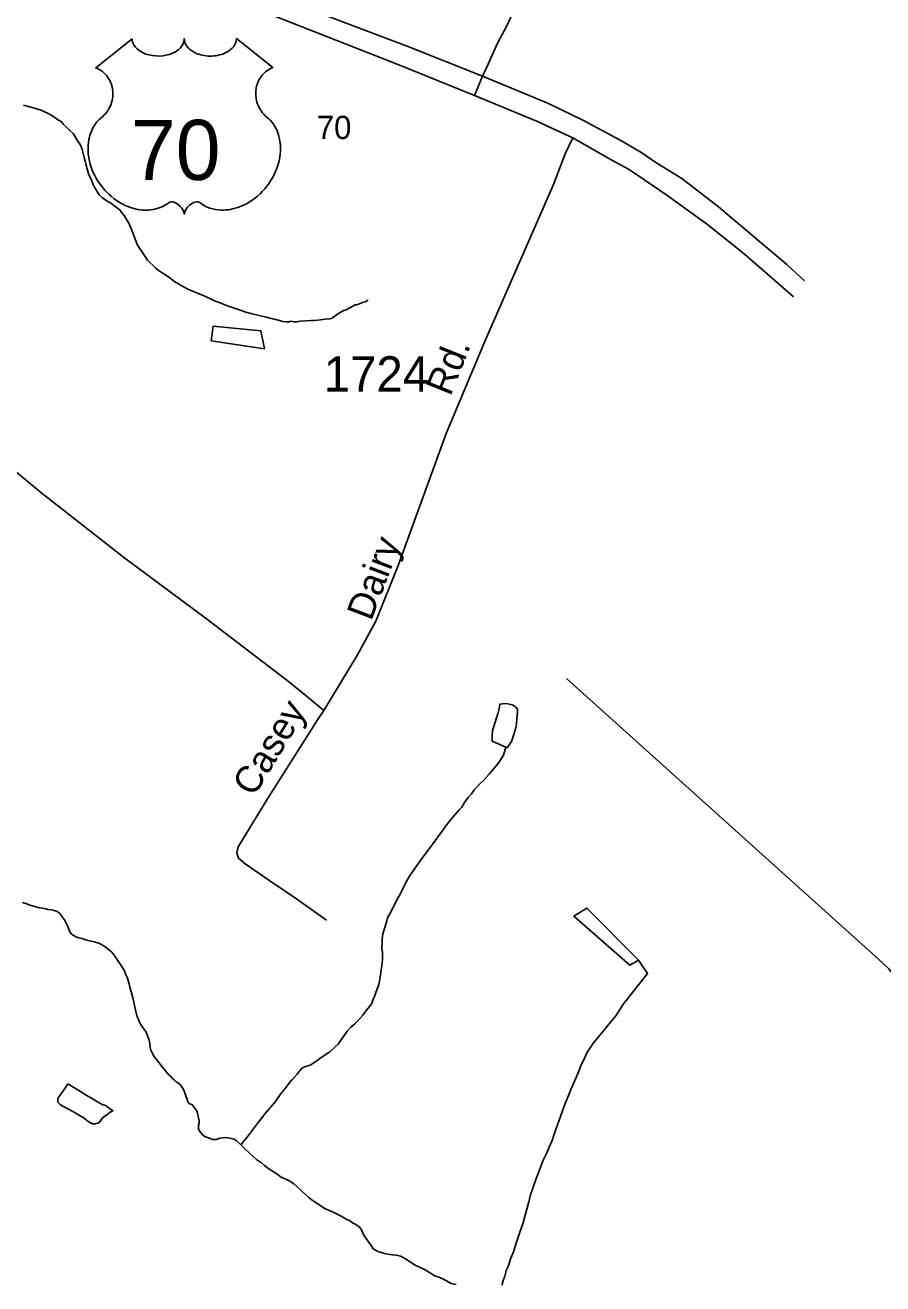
# Model space of a CAD drawing. Extents: x 2260773 to 2342389, y 552869 to 618546.
# Drawn here: x 2326936 to 2329965, y 575994 to 580441 of the extents above; entities that cross this region are included whole.
import ezdxf

# ---------------------------------------------------------------- set-up
doc = ezdxf.new("R2010")
doc.units = 0
for name, color, linetype in [('Exist Hydrographic Misc Water Feature', 7, 'Continuous'), ('Exist Road Non-System Type 51', 7, 'Continuous'), ('Exist Road Primary US Divided Attributed', 7, 'Continuous'), ('Exist Road Primary US Label', 7, 'Continuous'), ('Exist Road Primary US Shield CELL', 7, 'Continuous'), ('Exist Road Primary US Shield Number Label', 7, 'Continuous'), ('Exist Road Secondary Type 51 Attributed', 7, 'Continuous'), ('Exist Road Secondary Type 51 Label', 7, 'Continuous'), ('Exist Road Secondary Type 51 Number Label', 7, 'Continuous')]:
    doc.layers.add(name, color=color, linetype=linetype)

msp = doc.modelspace()

# ---------------------------------------------------------------- linework, layer by layer
at = {"layer": 'Exist Hydrographic Misc Water Feature'}
for points in [[(2328147.2, 579470), (2328137.2, 579463.7), (2328127.1, 579461.6), (2328118.7, 579457.6), (2328107.4, 579453.6), (2328101.5, 579453.3), (2328083.2, 579443), (2328067.2, 579434.9), (2328061.5, 579432.9), (2328045.7, 579424.8), (2328037.5, 579418.7), (2328033.8, 579416.9), (2328025.8, 579410.7), (2328019.7, 579406.4), (2328011.7, 579404.3), (2327995.7, 579402.3), (2327979.5, 579400.2), (2327957.9, 579397.8), (2327946, 579397.6), (2327907.7, 579395.3), (2327896, 579393.4), (2327889.9, 579393.1), (2327886.2, 579393.2), (2327874.1, 579395), (2327870, 579392.8), (2327864, 579392.9), (2327858.1, 579393), (2327846, 579394.8), (2327837.8, 579396.4), (2327817.5, 579402.3), (2327809.7, 579404.3), (2327787.7, 579410), (2327737.9, 579421.6), (2327729.7, 579423.3), (2327723.6, 579425.4), (2327715.4, 579427.4), (2327699.4, 579433.1), (2327689.3, 579437), (2327677.2, 579440.8), (2327647.5, 579450.6), (2327625.3, 579460.4), (2327607.1, 579466), (2327593.2, 579473.8), (2327571, 579483.6), (2327518.9, 579505.3), (2327510.5, 579508.9), (2327478.7, 579526.7), (2327473, 579530.4), (2327468.7, 579532.7), (2327448.8, 579546.2), (2327438.5, 579554.2), (2327420.1, 579565.9), (2327406.1, 579575.8), (2327395.9, 579583.8), (2327367.8, 579611.5), (2327357.8, 579627.2), (2327347.7, 579641.3), (2327337.2, 579657.1), (2327331.1, 579666.9), (2327327.2, 579678.9), (2327322.9, 579688.9), (2327312.6, 579716.7), (2327310.6, 579722.7), (2327300.8, 579744.5), (2327294.2, 579754.4), (2327286, 579768.6), (2327277.8, 579778.4), (2327270.2, 579788.4), (2327263.8, 579794.2), (2327237.8, 579814), (2327225.7, 579819.9), (2327209.3, 579831.6), (2327197.4, 579841.6), (2327191.5, 579851.4), (2327187.2, 579859.3), (2327181.2, 579869.1), (2327175.1, 579881), (2327168.9, 579896.9), (2327160.9, 579913.1), (2327154.5, 579936.8), (2327152.7, 579942.8), (2327150.2, 579950.9), (2327148, 579960.9), (2327145.9, 579968.9), (2327137.5, 580002.6), (2327133.6, 580012.5), (2327127.7, 580022.8), (2327123.6, 580028.7), (2327105.1, 580058.6), (2327094.9, 580068.3), (2327082.8, 580080.2), (2327070.7, 580091.7), (2327064.9, 580099.9), (2327050.8, 580107.7), (2327040.7, 580115.7), (2327024.5, 580125.5), (2326992.4, 580141.2), (2326972.5, 580146.7), (2326960.4, 580150.9), (2326930, 580158.3)], [(2327592.7, 579325.9), (2327600.1, 579378.2), (2327768.3, 579361.9), (2327781, 579297.9), (2327592.7, 579325.9)], [(2328847.3, 578132.2), (2329444.6, 577595), (2329949.2, 577140.4), (2329985.7, 577106.9), (2329995.5, 577094.9), (2330003.7, 577085.2), (2330014, 577075.1), (2330025.9, 577065.2), (2330040, 577053.7), (2330046, 577047.6), (2330049.9, 577043.7), (2330076.5, 577021.8), (2330084.3, 577015.8), (2330088.4, 577011.9), (2330094.8, 577006.2), (2330100.5, 577000), (2330104.6, 576994.1), (2330111, 576986.3), (2330113, 576978.3), (2330116.7, 576970.4), (2330121.2, 576958.4), (2330125.3, 576942.3), (2330128, 576846.6)], [(2328634, 577889.8), (2328585.6, 577911.3), (2328585.2, 577929.6), (2328586.8, 577949.5), (2328590.9, 577963.5), (2328600.6, 577993.3), (2328606.5, 578011.5), (2328610.2, 578025.5), (2328612.1, 578041.5), (2328622.1, 578043.6), (2328634, 578043.9), (2328646.1, 578042), (2328655.9, 578040.1), (2328666, 578034.2), (2328674.2, 578024.4), (2328674.4, 578010.2), (2328672.5, 577992.2), (2328670.7, 577970.2), (2328666.8, 577950.1), (2328661.3, 577934.3), (2328657.2, 577920.3), (2328653.5, 577910.3), (2328637.9, 577888), (2328634, 577889.8)], [(2328634, 577889.8), (2328625.8, 577861.8), (2328608.4, 577835.6), (2328600.6, 577825.4), (2328592.6, 577815.7), (2328574.7, 577795.2), (2328563.1, 577781.2), (2328553, 577771), (2328543.2, 577761.1), (2328533.5, 577750.8), (2328523.3, 577741), (2328511.8, 577724.9), (2328499.9, 577712.5), (2328488, 577694.4), (2328478, 577678.4), (2328468.3, 577668.2), (2328438.8, 577634.1), (2328422.6, 577613.8), (2328409.1, 577593.5), (2328397.4, 577577.4), (2328383.4, 577559.2), (2328340.2, 577500.9), (2328308.6, 577456.6), (2328293, 577434.6), (2328283.2, 577416.2), (2328259.8, 577370.2), (2328247.5, 577348.1), (2328235.8, 577323.9), (2328224.5, 577303.8), (2328216.5, 577289.5), (2328210.8, 577267.7), (2328204.8, 577249.6), (2328198.9, 577229.8), (2328197.2, 577211.8), (2328197.2, 577203.7), (2328195.8, 577177.5), (2328198.1, 577165.4), (2328197.9, 577153.7), (2328197.9, 577139.4), (2328196.2, 577115.8), (2328192.3, 577095.7), (2328190.5, 577083.8), (2328188.8, 577071.5), (2328186.8, 577061.7), (2328184.9, 577051.4), (2328173.2, 577019.5), (2328169.6, 577009.5), (2328165.3, 576999.2), (2328162, 576989.2), (2328158.1, 576981.2), (2328141.9, 576960.9), (2328134.3, 576951.2), (2328128.3, 576943.2), (2328108.5, 576920.6), (2328098.6, 576910.7), (2328086.7, 576900.3), (2328073, 576886.6), (2328041, 576840.3), (2328029.5, 576829.9), (2328011.7, 576813.9), (2327981.9, 576793.6), (2327967.8, 576783.2), (2327956.3, 576775.2), (2327944.4, 576767.2), (2327932.1, 576763), (2327926.4, 576761), (2327920.4, 576758.7), (2327916.3, 576756.9), (2327912, 576754.7), (2327906.5, 576746.6), (2327902.4, 576742.7), (2327896.4, 576734.7), (2327879, 576714.2), (2327874.5, 576710.4), (2327870.8, 576706.1), (2327865.3, 576698.4), (2327854.8, 576684.2), (2327837.2, 576662.1), (2327819.9, 576637.9), (2327805.8, 576621.8), (2327784.1, 576595.5), (2327768.3, 576575.1), (2327758.6, 576563.2), (2327727.1, 576521), (2327697.5, 576484.4)], [(2326926.3, 577341.7), (2326942.5, 577336.1), (2326952.4, 577332.1), (2326978.8, 577324.6), (2326987, 577322.5), (2326996.9, 577320.6), (2327008.8, 577318.8), (2327016.5, 577316.8), (2327029.1, 577315), (2327038.9, 577313.1), (2327048.9, 577309.1), (2327056.9, 577303.4), (2327060.8, 577299.2), (2327069, 577287.4), (2327075, 577279.6), (2327077.2, 577275.6), (2327081.5, 577267.7), (2327085.2, 577259.4), (2327089.5, 577249.5)], [(2329101.5, 577137.3), (2329071.8, 577119.1), (2328874.1, 577292.8), (2328919.6, 577321.2), (2329101.5, 577137.3)], [(2327089.5, 577249.5), (2327091.6, 577243.5), (2327093.4, 577237.5), (2327099.8, 577229.7), (2327107.8, 577224), (2327115.6, 577220), (2327126, 577216), (2327137.7, 577214.2), (2327153.7, 577208.2), (2327169.5, 577204.6), (2327184.3, 577200.8), (2327196, 577197), (2327212, 577188.9), (2327223.9, 577181), (2327242.1, 577165.3), (2327256.5, 577147.3), (2327262.6, 577137.4), (2327272.7, 577121.8), (2327280.5, 577109.6), (2327286.8, 577099.8), (2327290.9, 577087.8), (2327297.1, 577073.9), (2327303.4, 577053.8), (2327305.5, 577042.2), (2327310, 577026.1), (2327316.1, 577004.1), (2327322.5, 576978.4), (2327324.1, 576966.4), (2327326.8, 576956.3), (2327330.5, 576942.3), (2327338.7, 576920.4), (2327345.2, 576908.5), (2327355.3, 576894.8), (2327363.5, 576882.6), (2327373.5, 576854.7), (2327376, 576843), (2327377.9, 576828.9), (2327379.9, 576818.9), (2327386.1, 576807.1), (2327392.2, 576797.2), (2327398.6, 576787.3), (2327412.5, 576769.4), (2327420.7, 576759.6), (2327442.6, 576733.6), (2327450.8, 576725.9), (2327457, 576719.7), (2327462.7, 576714), (2327469.1, 576707.8), (2327477.1, 576702.1), (2327483.2, 576698.3), (2327489, 576690.2), (2327495.6, 576680.3), (2327499.4, 576668.3), (2327501.3, 576664.4), (2327505.8, 576650.3), (2327509.5, 576642.4), (2327509.7, 576638.4), (2327515.6, 576630.6), (2327526.1, 576626.6), (2327532, 576618.8), (2327537.8, 576610.6), (2327541.9, 576604.7), (2327544.6, 576596.7), (2327550.5, 576569), (2327550.5, 576560.9), (2327548.7, 576553), (2327548.7, 576542.9), (2327550.7, 576534.9), (2327554.8, 576529), (2327563, 576519.3), (2327573.1, 576513.3), (2327583.5, 576509.3), (2327593.4, 576505.4), (2327599.1, 576503.7), (2327605, 576503.6), (2327611, 576503.5), (2327617.4, 576505.8), (2327625.3, 576507.8), (2327635, 576510), (2327645.2, 576510.1), (2327659, 576508.1), (2327673.1, 576504.3), (2327681.3, 576500.2), (2327691.4, 576490.6), (2327697.5, 576484.4)], [(2329101.5, 577137.3), (2329134.1, 577089.9), (2329084.9, 577029.1), (2329049.2, 576983), (2329021.8, 576940.5), (2328998, 576912.4), (2328984.2, 576894.2), (2328972.5, 576880.2), (2328948.8, 576851.8), (2328940.6, 576841.6), (2328919, 576809.6), (2328913.3, 576795.4), (2328909.6, 576787.5), (2328905.7, 576779.5), (2328897.5, 576761.3), (2328889.9, 576741.3), (2328864.5, 576683.1), (2328839.3, 576620.8), (2328810.3, 576538.4), (2328802.8, 576518.4), (2328796.6, 576500.3), (2328786.8, 576476.3), (2328779.2, 576458.4), (2328765, 576430.1), (2328748, 576383.9), (2328740, 576362), (2328728.7, 576331.7), (2328720.9, 576307.7), (2328715.2, 576283.5), (2328694.1, 576205.5), (2328684.2, 576179.4), (2328676.2, 576155.1), (2328670.5, 576137.3), (2328661.1, 576107.1), (2328654.9, 576093), (2328649.2, 576078.9), (2328645.3, 576064.9), (2328641.4, 576054.9), (2328635.2, 576040.8), (2328633.8, 576034.9), (2328629.7, 576020.9), (2328627.8, 576014.7), (2328624.2, 576004.8), (2328621.9, 575997), (2328620.3, 575988.7)], [(2327087.3, 576699.9), (2327113.5, 576684.2), (2327125.4, 576676.3), (2327135.5, 576670.4), (2327151.7, 576660.6), (2327178.1, 576644.9), (2327192.1, 576637.1), (2327208.3, 576627.4), (2327220, 576623.2), (2327246.2, 576605.4), (2327236, 576599.7), (2327224.5, 576591.3), (2327216.5, 576585.2), (2327210.3, 576581.2), (2327204.8, 576573.1), (2327198.8, 576565.1), (2327192.7, 576561.2), (2327182.8, 576559), (2327174.8, 576559), (2327166.9, 576562.6), (2327154.5, 576570.6), (2327144.5, 576578.6), (2327132.6, 576586.5), (2327122.6, 576592.4), (2327112.5, 576598.4), (2327102.5, 576604), (2327094.1, 576608), (2327082.4, 576613.9), (2327076.2, 576617.6), (2327068.4, 576621.7), (2327060, 576627.8), (2327052, 576635.5), (2327052, 576645.6), (2327057.8, 576657.7), (2327061.7, 576663.6), (2327067.8, 576671.6), (2327075.8, 576683.8), (2327087.3, 576699.9)], [(2327697.5, 576484.4), (2327711.3, 576470.6), (2327727.3, 576456.8), (2327739.8, 576445.2), (2327755.8, 576431), (2327768.1, 576423.5), (2327781.8, 576411.7), (2327796.6, 576399.8), (2327824.7, 576382.2), (2327840.4, 576370), (2327854.8, 576364.2), (2327864.2, 576360.4), (2327876.5, 576352.5), (2327884.5, 576346.8), (2327904.8, 576328.7), (2327915.3, 576319.1), (2327937.4, 576299.1), (2327949.3, 576289.6), (2327993.8, 576259.8), (2328007.8, 576254.1), (2328021.5, 576248.3), (2328036.1, 576240.4), (2328047.8, 576234.6), (2328057.8, 576228.6), (2328072, 576220.9), (2328081.8, 576217), (2328092, 576208.9), (2328104.1, 576203), (2328116, 576195.2), (2328122.4, 576187.3), (2328132.4, 576165.5), (2328147, 576143.5), (2328159.3, 576127.8), (2328165.3, 576117.6), (2328181.4, 576107.9), (2328193.5, 576104), (2328205.2, 576100.2), (2328217.3, 576098.4), (2328233.5, 576096.4), (2328247.3, 576094.8), (2328261, 576091), (2328273.3, 576085.1), (2328281.5, 576081.1), (2328303.5, 576065.2), (2328313.5, 576059.2), (2328325.8, 576053.7), (2328345.9, 576043.8), (2328369.9, 576030.1), (2328381.8, 576022.2), (2328393.9, 576018.3), (2328408.2, 576012.5), (2328421.8, 576004.8), (2328440.2, 575994.7), (2328458.3, 575990.8)]]:
    msp.add_lwpolyline(points, dxfattribs=at)
at = {"layer": 'Exist Road Non-System Type 51'}
msp.add_lwpolyline([(2326578.3, 579218.8), (2326571.5, 579187.3), (2326573.8, 579173.8), (2326576, 579151.2), (2326585, 579131), (2326603, 579108.4), (2326675.1, 579052.1), (2326990.3, 578790.7), (2327283.1, 578560.9), (2327576.9, 578343.5), (2327860.6, 578127.2), (2327928.2, 578070.9), (2327990.3, 578019.8)], dxfattribs=at)
at = {"layer": 'Exist Road Primary US Divided Attributed'}
for points in [[(2328551.1, 580261.6), (2328291, 580364.6), (2327814.3, 580546.4), (2326963.8, 580887.3)], [(2326942.5, 580828.8), (2327027.6, 580794.8), (2327811.9, 580476.1), (2328262.1, 580299.5), (2328522.3, 580193.5)], [(2329688.7, 579538.2), (2329625.5, 579595.6), (2329513.8, 579690.1), (2329385, 579800.1), (2329254.5, 579899.8), (2329162.9, 579956.4), (2329114.1, 579990.7), (2329040.1, 580034), (2328908.3, 580104.5), (2328783.8, 580164.1), (2328551.1, 580261.6)], [(2328522.3, 580193.5), (2328745.9, 580100.9), (2328859.6, 580048.5), (2328869.9, 580043.2)], [(2328869.9, 580043.2), (2328996.8, 579970.8), (2329067.2, 579932.9), (2329097.9, 579911.2), (2329202.6, 579840.8), (2329345.5, 579736.5), (2329476.1, 579631.7), (2329583.8, 579539.4), (2329649.8, 579481)]]:
    msp.add_lwpolyline(points, dxfattribs=at)
at = {"layer": 'Exist Road Primary US Shield CELL'}
msp.add_lwpolyline([(2327314.1, 580393.7), (2327314.4, 580388.4), (2327315.7, 580382), (2327316.7, 580378.8), (2327319.6, 580372.5), (2327324.5, 580365.2), (2327331.3, 580358), (2327339, 580351.7), (2327344.1, 580348.3), (2327352.9, 580343.6), (2327362.8, 580339.4), (2327373.9, 580336.2), (2327385.3, 580333.9), (2327397.6, 580332.6), (2327409.9, 580332.3), (2327423.1, 580333.3), (2327437.7, 580336.1), (2327444.4, 580337.9), (2327451.9, 580340.5), (2327458.9, 580343.4), (2327466.6, 580347.5), (2327472.7, 580351.4), (2327477.6, 580354.9), (2327484.4, 580361.5), (2327489.8, 580368.2), (2327492.1, 580372), (2327494.1, 580375.7), (2327496.8, 580383.4), (2327497.5, 580386.8), (2327498.1, 580393.9), (2327498.5, 580388), (2327499.1, 580384.2), (2327500.1, 580380.6), (2327501.6, 580376.7), (2327504.4, 580371.3), (2327507.4, 580366.7), (2327513.1, 580359.9), (2327516.7, 580356.6), (2327520, 580353.9), (2327528.7, 580347.9), (2327538.9, 580342.8), (2327543.9, 580340.6), (2327549.1, 580338.7), (2327555.6, 580336.8), (2327562.4, 580335.2), (2327569.1, 580334), (2327575.9, 580333), (2327582.9, 580332.5), (2327588.6, 580332.3), (2327595.6, 580332.4), (2327602, 580332.8), (2327608.7, 580333.6), (2327615.9, 580334.8), (2327621.8, 580336.1), (2327629.5, 580338.1), (2327636.5, 580340.6), (2327642.7, 580343.3), (2327650.7, 580347.5), (2327657.1, 580351.5), (2327661.8, 580355.3), (2327667.4, 580360.5), (2327672.8, 580366.6), (2327675.9, 580371.1), (2327678.1, 580375.7), (2327680.1, 580380.6), (2327681.4, 580385.8), (2327682, 580390.3), (2327682.1, 580394.1), (2327810.7, 580291.6), (2327807.7, 580290.5), (2327800.7, 580287.1), (2327795.1, 580283.8), (2327786.3, 580277.6), (2327782.5, 580274.1), (2327778.7, 580270.6), (2327775.2, 580266.8), (2327772.1, 580263.2), (2327768.4, 580258), (2327765.1, 580252.9), (2327761.8, 580247.2), (2327759.4, 580242.2), (2327755.5, 580231.9), (2327753.6, 580225.4), (2327752.3, 580219.8), (2327750.8, 580208.3), (2327750.4, 580202.9), (2327750.4, 580197.5), (2327750.8, 580191.8), (2327751.3, 580186.3), (2327752.3, 580180.6), (2327753.2, 580175.6), (2327754.8, 580169.4), (2327757.1, 580162.3), (2327759.9, 580155.4), (2327765.7, 580144.2), (2327773.3, 580132.8), (2327778.7, 580126.4), (2327784, 580121), (2327791.9, 580114.3), (2327796.2, 580110.5), (2327801.2, 580105.5), (2327809.2, 580096.2), (2327812.5, 580091.8), (2327815.8, 580086.8), (2327818.8, 580081.7), (2327821.9, 580076.3), (2327824.3, 580071.5), (2327828.8, 580060.5), (2327832.1, 580049.8), (2327833.6, 580044.1), (2327836, 580031.5), (2327837, 580025.3), (2327837.9, 580013), (2327838, 579998.1), (2327836.8, 579983.9), (2327834.2, 579967.5), (2327832, 579957.6), (2327828.6, 579946.1), (2327825.3, 579936.2), (2327819.4, 579921.5), (2327814.2, 579910.8), (2327807.5, 579898.4), (2327802.9, 579890.9), (2327797.5, 579882.8), (2327790.7, 579873.5), (2327782.8, 579863.7), (2327773.3, 579853.2), (2327765.6, 579845.6), (2327755.6, 579836.6), (2327749.5, 579831.6), (2327740.9, 579825.1), (2327729, 579817.2), (2327717.3, 579810.4), (2327707.4, 579805.3), (2327698.6, 579801.5), (2327687.2, 579797.2), (2327668.2, 579791.9), (2327661.3, 579790.5), (2327653.1, 579789.3), (2327645.4, 579788.5), (2327638, 579788.1), (2327627.9, 579788.1), (2327618, 579788.8), (2327608.6, 579790.2), (2327598.8, 579792.2), (2327588.5, 579795.3), (2327579.2, 579798.9), (2327569.8, 579803.6), (2327553.9, 579813.6), (2327549.3, 579816), (2327546.7, 579816.7), (2327540.6, 579817), (2327534.8, 579815.8), (2327528.9, 579813.4), (2327525.3, 579811.5), (2327520.6, 579808.4), (2327516.9, 579805.5), (2327512.5, 579801.4), (2327509.5, 579797.9), (2327507.1, 579795.1), (2327502.7, 579788.1), (2327501.1, 579784.7), (2327499.4, 579780.4), (2327497.9, 579774), (2327495.9, 579782), (2327493.6, 579787.4), (2327490.8, 579791.9), (2327488, 579796), (2327483.5, 579801.1), (2327479.5, 579805), (2327474.6, 579808.9), (2327469.4, 579812.1), (2327465.3, 579814.2), (2327461.5, 579815.6), (2327456.9, 579816.8), (2327453.1, 579817.1), (2327450, 579817), (2327445.7, 579816), (2327439.9, 579811.8), (2327434.4, 579808), (2327428.4, 579804.3), (2327421.2, 579800.5), (2327416, 579798.1), (2327409.7, 579795.7), (2327402.5, 579793.2), (2327394.6, 579791.2), (2327386.4, 579789.6), (2327379.3, 579788.4), (2327371.6, 579787.7), (2327364.7, 579787.5), (2327357.5, 579787.6), (2327350.7, 579788.1), (2327342.9, 579788.8), (2327333.2, 579790.3), (2327325.1, 579792.1), (2327316.6, 579794.4), (2327307.9, 579797.1), (2327298.6, 579800.7), (2327286.9, 579805.8), (2327278.7, 579809.9), (2327265.9, 579817.3), (2327250.9, 579827.7), (2327239.5, 579836.9), (2327231.2, 579844.4), (2327219, 579856.9), (2327211.8, 579865), (2327200.5, 579879.6), (2327193.3, 579890.2), (2327188.6, 579897.9), (2327181.8, 579910.4), (2327178, 579918.2), (2327173.2, 579929.6), (2327169.3, 579940), (2327166.2, 579949.9), (2327164.4, 579956.2), (2327162, 579967.2), (2327160.5, 579975.1), (2327159.1, 579985.8), (2327158.3, 579997.1), (2327158.1, 580007.5), (2327158.4, 580016.2), (2327159.4, 580026.3), (2327161.1, 580037), (2327163.2, 580046.2), (2327165, 580052.8), (2327167.7, 580060.8), (2327171.4, 580069.7), (2327175.6, 580078.2), (2327179.7, 580085.3), (2327184.8, 580092.9), (2327189.8, 580099.4), (2327196.3, 580106.5), (2327203.2, 580113), (2327209.4, 580118.1), (2327216.9, 580125.4), (2327220.8, 580129.8), (2327225.4, 580136), (2327229.2, 580141.7), (2327232.1, 580146.8), (2327236, 580154.3), (2327238.4, 580159.9), (2327241.3, 580168.6), (2327242.8, 580174.7), (2327244.3, 580182.5), (2327245.3, 580189.9), (2327245.7, 580199.1), (2327245.5, 580206.7), (2327244.5, 580215.6), (2327242.8, 580224.1), (2327240.8, 580231.5), (2327237.6, 580240), (2327234.7, 580246.3), (2327229.8, 580254.7), (2327224.3, 580262.5), (2327218.6, 580268.9), (2327212.9, 580274.6), (2327207.5, 580278.9), (2327202.3, 580282.6), (2327195.7, 580286.5), (2327189.4, 580289.6), (2327185.5, 580291.2)], close=True, dxfattribs=at)
at = {"layer": 'Exist Road Secondary Type 51 Attributed'}
msp.add_line((2328551.1, 580261.6), (2328522.3, 580193.5), dxfattribs=at)
for points in [[(2329909.9, 582515), (2329865.5, 582414.3), (2329821.1, 582344.8), (2329708.7, 582162.7), (2329565.3, 581934.8), (2329076.9, 581155.7), (2328714.1, 580576.9), (2328665.2, 580499.9), (2328635.7, 580436.3), (2328603.7, 580378.1), (2328570.9, 580304.2), (2328551.1, 580261.6)], [(2328869.9, 580043.2), (2328843.5, 579986.8), (2328801.8, 579877.9), (2328562, 579329.2), (2328422.4, 578998), (2328253.6, 578531.6), (2328174.7, 578335.6), (2328109.4, 578216.2), (2327990.3, 578019.8), (2327971.2, 577990), (2327791.9, 577707), (2327688.4, 577538), (2327683.1, 577515.5), (2327689.1, 577497.4), (2327713.1, 577477.9), (2327800.2, 577417.8), (2327890.3, 577356.2), (2327999.9, 577278.1)]]:
    msp.add_lwpolyline(points, dxfattribs=at)

# ---------------------------------------------------------------- texts
at = {"layer": 'Exist Road Primary US Label'}
msp.add_text('70', height=82.02, dxfattribs=at).set_placement((2327966.1, 580039.2))
at = {"layer": 'Exist Road Primary US Shield Number Label'}
msp.add_text('70', height=212.5, dxfattribs=at).set_placement((2327309.8, 579894.4))
at = {"layer": 'Exist Road Secondary Type 51 Label'}
for s, rotation, p in [('Rd.', 68.3007, (2328437.7, 579127.3)), ('Dairy', 69.2787, (2328158.1, 578333.2)), ('Casey', 58.6344, (2327743.9, 577711.5))]:
    msp.add_text(s, height=95, rotation=rotation, dxfattribs=at).set_placement(p)
at = {"layer": 'Exist Road Secondary Type 51 Number Label'}
msp.add_text('1724', height=125, dxfattribs=at).set_placement((2327990.6, 579146.4))

doc.saveas('drawing.dxf')
